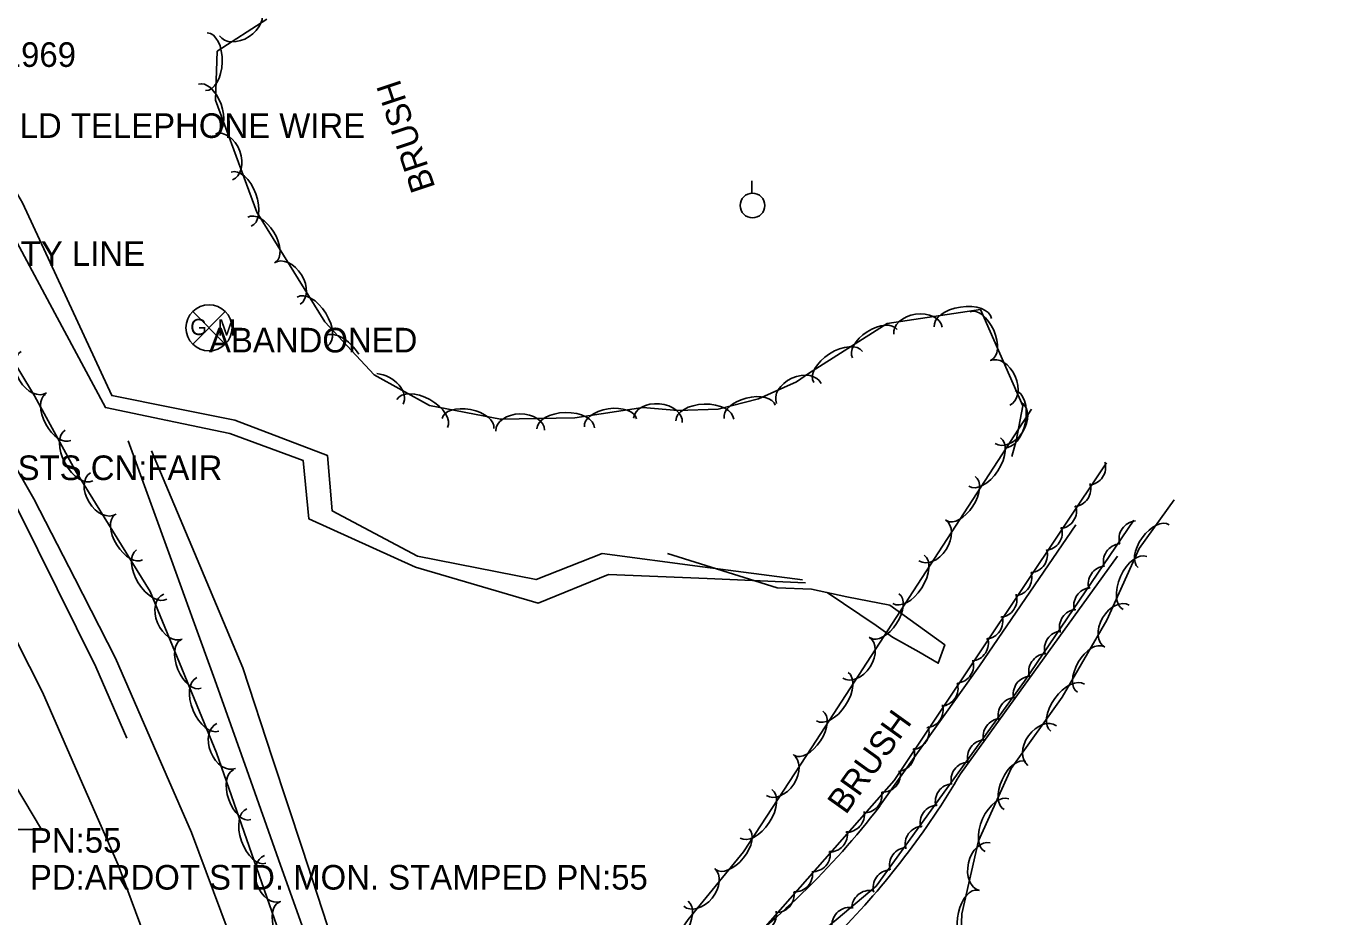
# Model space of a CAD drawing. Extents: x 954793 to 988390, y 1867850 to 1924428.
# Drawn here: x 957798.7 to 958065.9, y 1919758.7 to 1919939.6 of the extents above; entities that cross this region are included whole.
import ezdxf

# ---------------------------------------------------------------- set-up
doc = ezdxf.new("R2010")
doc.units = 0
for name, color, linetype in [('S_DITCHLINE', 7, 'Continuous'), ('S_DRIVEWAY', 7, 'Continuous'), ('S_EDGE_PAVEMENT', 7, 'Continuous'), ('S_ELECTRIC_UTILITIES_ANNOT', 7, 'Continuous'), ('S_FENCE_ANNOT', 7, 'Continuous'), ('S_GAS_UTILITIES', 7, 'Continuous'), ('S_GAS_UTILITIES_ANNOT', 7, 'Continuous'), ('S_PAVEMENT_CROWN', 7, 'Continuous'), ('S_PRIMARY_CTL', 7, 'Continuous'), ('S_PRIMARY_CTL_ANNOT', 7, 'Continuous'), ('S_SHOULDER', 7, 'Continuous'), ('S_STREAM', 7, 'Continuous'), ('S_SURVEY_TEXT_ANNOT', 7, 'Continuous'), ('S_TREE', 7, 'Continuous'), ('S_TREE_ANNOT', 7, 'Continuous'), ('S_UTILITY_POLE', 7, 'Continuous'), ('S_UTILITY_POLE_ANNOT', 7, 'Continuous')]:
    doc.layers.add(name, color=color, linetype=linetype)

msp = doc.modelspace()

# ---------------------------------------------------------------- linework, layer by layer
at = {"layer": 'S_DITCHLINE'}
for points in [[(957956.51, 1919827.11), (957936.13, 1919829.8), (957915.75, 1919832.49), (957902.35, 1919827.19), (957878.24, 1919831.93), (957860.9, 1919841.14), (957859.92, 1919852.42), (957841.11, 1919859.58), (957828.61, 1919862.08), (957816.11, 1919864.58), (957807.03, 1919884.17), (957797.94, 1919903.76), (957788.42, 1919920.04), (957780.73, 1919931.84), (957773.04, 1919943.63), (957766.15, 1919951.8)], [(957957.11, 1919826.52), (957937.09, 1919827.38), (957917.07, 1919828.25), (957902.79, 1919822.39), (957890.3, 1919826.06), (957877.82, 1919829.74), (957856.15, 1919839.52), (957854.98, 1919851.39), (957840.08, 1919856.89), (957827.44, 1919859.52), (957814.81, 1919862.14), (957804.5, 1919881.35), (957794.2, 1919900.56), (957784.9, 1919918.38), (957777.39, 1919928.87), (957769.88, 1919939.36), (957762.38, 1919948.49)], [(957862.95, 1919733.81), (957856.48, 1919752.05), (957850.01, 1919770.3), (957843.54, 1919788.55), (957837.07, 1919806.79), (957832.65, 1919818.95), (957828.24, 1919831.1), (957823.82, 1919843.25), (957819.41, 1919855.4)], [(957866.98, 1919735.47), (957860.91, 1919753.92), (957854.85, 1919772.38), (957848.78, 1919790.83), (957842.72, 1919809.28), (957833.46, 1919831.3), (957824.2, 1919853.33)]]:
    msp.add_lwpolyline(points, dxfattribs=at)
at = {"layer": 'S_DRIVEWAY'}
for points in [[(958012.04, 1919838.32), (957992.45, 1919809.64), (957972.16, 1919781.11)], [(957988.58, 1919787.7), (958020.5, 1919831.92)]]:
    msp.add_lwpolyline(points, dxfattribs=at)
for centre, major_axis, ratio, start_param, end_param in [((957847.6, 1919870.01), (98.08, 133.23), 0.986603, 4.570862, 4.817141), ((957847.02, 1919876.45), (118.12, 105.21), 0.994367, 4.602504, 4.903424)]:
    msp.add_ellipse(centre, major_axis=major_axis, ratio=ratio, start_param=start_param, end_param=end_param, dxfattribs=at)
at = {"layer": 'S_EDGE_PAVEMENT'}
msp.add_lwpolyline([(957819.18, 1919794.94), (957812.89, 1919809.42), (957805.01, 1919825.3), (957797.13, 1919841.18), (957789.8, 1919854.1), (957782.48, 1919867.02), (957770.63, 1919887.11), (957758.79, 1919907.2), (957750.06, 1919921.38), (957741.33, 1919935.56)], dxfattribs=at)
at = {"layer": 'S_GAS_UTILITIES'}
for p, q in [((957832.55, 1919875.04), (957839.17, 1919881.66)), ((957832.55, 1919881.66), (957839.17, 1919875.04))]:
    msp.add_line(p, q, dxfattribs=at)
msp.add_circle((957835.86, 1919878.35), 4.68, dxfattribs=at)
at = {"layer": 'S_PAVEMENT_CROWN'}
msp.add_lwpolyline([(957897.3, 1919481.39), (957892.53, 1919502.27), (957888.56, 1919519.95), (957884.58, 1919537.64), (957879.94, 1919557.73), (957875.3, 1919577.83), (957870.02, 1919598.28), (957864.75, 1919618.74), (957859.57, 1919638.29), (957854.38, 1919657.85), (957849.03, 1919675.5), (957843.68, 1919693.16), (957837.63, 1919712.21), (957831.57, 1919731.27), (957824.47, 1919750.25), (957817.37, 1919769.23), (957809.69, 1919786.76), (957802.01, 1919804.29), (957794.03, 1919820.06)], dxfattribs=at)
at = {"layer": 'S_PRIMARY_CTL'}
for p in [(957791.97, 1919792.88), (957781.94, 1919776.37)]:
    msp.add_line(p, (957801.79, 1919776.37), dxfattribs=at)
at = {"layer": 'S_SHOULDER'}
msp.add_lwpolyline([(957911.64, 1919489.7), (957908.35, 1919504.63), (957904.15, 1919522.73), (957899.95, 1919540.82), (957895.29, 1919560.73), (957890.64, 1919580.65), (957885.31, 1919601.42), (957879.98, 1919622.19), (957874.63, 1919642.42), (957869.29, 1919662.66), (957864.21, 1919680.34), (957859.14, 1919698.03), (957860.08, 1919705.83), (957854.76, 1919721.9), (957850.43, 1919726.46), (957847.22, 1919735.88), (957839.77, 1919755.82), (957832.32, 1919775.77), (957824.59, 1919793.48), (957816.87, 1919811.2), (957808.57, 1919827.4), (957800.26, 1919843.6), (957792.96, 1919856.29)], dxfattribs=at)
at = {"layer": 'S_STREAM'}
msp.add_lwpolyline([(957929.05, 1919832.47), (957951.36, 1919825.54), (957958.3, 1919825.23), (957965.46, 1919823.7), (957974.2, 1919821.97), (957985.42, 1919813.9), (957984.08, 1919810.17), (957980.15, 1919812.48), (957974.78, 1919815.47), (957971.46, 1919817.83), (957961.47, 1919824.57)], dxfattribs=at)
at = {"layer": 'S_TREE'}
for points in [[(957847.64, 1919941.07), (957837.51, 1919934.57), (957837.2, 1919924.61), (957845.59, 1919901.89), (957859.37, 1919879.6), (957869.43, 1919868.83), (957880.66, 1919862.55), (957895.08, 1919859.78), (957910.2, 1919860.06), (957924.06, 1919862.19), (957931.13, 1919861.57), (957939.33, 1919861.81), (957947.55, 1919863.92), (957955.23, 1919867.39), (957957.68, 1919869.04), (957973.7, 1919879.24), (957992.64, 1919882.07), (958001.26, 1919862.48), (957999.93, 1919855.38), (957999.04, 1919852.22)], [(958003.02, 1919861.85), (957958.43, 1919793.19), (957944.51, 1919771.84), (957933.22, 1919758.11), (957923.01, 1919743.32), (957908.36, 1919728.95), (957898.99, 1919720.94), (957889.22, 1919716.24), (957879.24, 1919714.67), (957869.51, 1919717.93), (957859.98, 1919728.72), (957850.65, 1919753.88), (957837.37, 1919791.96), (957823.88, 1919824.74), (957808.72, 1919849.29), (957800.39, 1919864.56), (957791.81, 1919878.66)], [(958018.23, 1919850.88), (957975.13, 1919786.34), (957945.43, 1919752.65), (957937.35, 1919747.95), (957918.58, 1919741.52)], [(958065.86, 1919732.44), (958050.64, 1919724.39), (958026.57, 1919721.16), (957998.65, 1919724.65), (957991.96, 1919729.39), (957988.2, 1919741.08), (957988.89, 1919759.24), (957992.28, 1919774.11), (957998.92, 1919788.82), (958009.28, 1919803.26), (958018.35, 1919818.91), (958024.89, 1919833.5), (958031.98, 1919843.37)], [(957906.89, 1919725.41), (957936.24, 1919736.2), (957948.96, 1919746.26), (957963.3, 1919758.05), (957971.46, 1919764.9), (958001.61, 1919806.55), (958023.82, 1919839.28)]]:
    msp.add_lwpolyline(points, dxfattribs=at)
for centre, start, end in [((958014.45, 1919850.01), 275.4679, 17.0648), ((958011.42, 1919845.61), 275.4679, 17.0648), ((958008.55, 1919841.18), 275.4679, 17.0648), ((958005.63, 1919836.75), 275.4679, 17.0648), ((958024.45, 1919835.47), 95.0405, 196.6374), ((958021.26, 1919830.82), 95.0405, 196.6374), ((958002.61, 1919832.22), 275.4679, 17.0648), ((958018.2, 1919826.32), 95.0405, 196.6374), ((957999.45, 1919827.54), 275.4679, 17.0648), ((957996.42, 1919823.15), 275.4679, 17.0648), ((958015.25, 1919821.91), 95.0405, 196.6374), ((958012.34, 1919817.5), 95.0405, 196.6374), ((957993.55, 1919818.71), 275.4679, 17.0648), ((958009.29, 1919813.12), 95.0405, 196.6374), ((957990.63, 1919814.28), 275.4679, 17.0648), ((957987.61, 1919809.76), 275.4679, 17.0648), ((958006.09, 1919808.47), 95.0405, 196.6374), ((958002.95, 1919803.92), 93.2965, 194.8934), ((957984.45, 1919805.08), 275.4679, 17.0648), ((957999.87, 1919799.61), 93.2965, 194.8934), ((957981.42, 1919800.69), 275.4679, 17.0648), ((957978.55, 1919796.25), 275.4679, 17.0648), ((957996.83, 1919795.29), 93.2965, 194.8934), ((957993.64, 1919791.01), 93.2965, 194.8934), ((957975.63, 1919791.82), 275.4679, 17.0648), ((957990.3, 1919786.45), 93.2965, 194.8934), ((957972.76, 1919787.63), 267.8049, 9.4018), ((957969, 1919783.41), 267.8049, 9.4018), ((957987.11, 1919782.05), 93.2965, 194.8934), ((957984.03, 1919777.73), 93.2965, 194.8934), ((957965.42, 1919779.46), 267.8049, 9.4018), ((957961.98, 1919775.45), 267.8049, 9.4018), ((957980.99, 1919773.41), 93.2965, 194.8934), ((957958.5, 1919771.44), 267.8049, 9.4018), ((957977.8, 1919769.13), 93.2965, 194.8934), ((957954.9, 1919767.36), 267.8049, 9.4018), ((957974.47, 1919764.57), 93.2965, 194.8934), ((957951.14, 1919763.15), 267.8049, 9.4018), ((957970.13, 1919760.36), 79.2281, 180.8251), ((957947.56, 1919759.2), 267.8049, 9.4018), ((957966.09, 1919756.92), 79.2281, 180.8251)]:
    msp.add_arc(centre, 3.64, start, end, dxfattribs=at)
for centre, major_axis, ratio, start_param, end_param in [((957842.16, 1919940.39), (4.17, 2.68), 0.685311, 3.141593, 6.283185), ((957835.32, 1919932.44), (0.18, 5.87), 0.55008, 3.141593, 6.283185), ((957835.59, 1919922.84), (-1.85, 5.02), 0.540699, 3.141593, 6.283185), ((957838.92, 1919913.09), (-1.72, 4.65), 0.685311, 3.141593, 6.283185), ((957842.37, 1919904.49), (-2.03, 5.5), 0.55008, 3.141593, 6.283185), ((957846.58, 1919896.26), (-2.81, 4.55), 0.540699, 3.141593, 6.283185), ((957851.77, 1919887.35), (-2.61, 4.22), 0.685311, 3.141593, 6.283185), ((957856.86, 1919879.61), (-3.09, 4.99), 0.55008, 3.141593, 6.283185), ((957989.07, 1919879.39), (-5.8, -0.87), 0.55008, 3.141593, 6.283185), ((957979.95, 1919877.76), (-4.9, -0.73), 0.685311, 3.141593, 6.283185), ((957992.69, 1919876.69), (-2.15, 4.89), 0.540699, 3.141593, 6.283185), ((957862.96, 1919872.64), (-3.65, 3.91), 0.540699, 4.319075, 6.283185), ((957971.18, 1919875.12), (-4.51, -2.87), 0.540699, 3.141593, 6.283185), ((957963.7, 1919870.36), (-4.95, -3.15), 0.55008, 3.141593, 6.283185), ((957800.28, 1919869.34), (2.58, -4.23), 0.685311, 3.141593, 6.283185), ((957996.6, 1919867.15), (-2, 4.54), 0.685311, 3.141593, 6.283185), ((957870.98, 1919865.24), (-4.32, 2.42), 0.685311, 3.141593, 5.296844), ((957955.74, 1919865), (-4.52, -2.04), 0.685311, 3.141593, 6.283185), ((957805.21, 1919860.17), (2.56, -4.69), 0.540699, 3.141593, 6.283185), ((957879.18, 1919860.94), (-5.12, 2.87), 0.55008, 3.141593, 6.283185), ((957945.76, 1919861.27), (-5.18, -1.33), 0.540699, 3.141593, 6.283185), ((957998.61, 1919859.82), (1.08, 5.77), 0.55008, 3.141593, 6.283185), ((957888.47, 1919858.89), (-5.25, 1.01), 0.540699, 3.141593, 6.283185), ((957908.36, 1919857.9), (-5.87, -0.11), 0.55008, 3.141593, 6.283185), ((957917.43, 1919859.03), (-5.28, -0.81), 0.540699, 3.141593, 6.283185), ((957927.1, 1919859.53), (-4.94, 0.44), 0.685311, 3.141593, 6.283185), ((957936.62, 1919859.61), (-5.87, -0.17), 0.55008, 3.141593, 6.283185), ((957998.32, 1919858.99), (2.7, 4.16), 0.685311, 3.141593, 6.283185), ((957899.11, 1919857.47), (-4.95, -0.09), 0.685311, 3.141593, 6.283185), ((957809.45, 1919852.38), (2.81, -5.15), 0.55008, 3.141593, 6.283185), ((957993.5, 1919851.08), (3.2, 4.92), 0.55008, 3.141593, 6.283185), ((957814.37, 1919844.67), (2.6, -4.22), 0.685311, 3.141593, 6.283185), ((957988.67, 1919843.65), (2.91, 4.48), 0.540699, 3.141593, 6.283185), ((957819.56, 1919835.77), (2.81, -4.55), 0.540699, 3.141593, 6.283185), ((957982.84, 1919835.15), (2.7, 4.16), 0.685311, 3.141593, 6.283185), ((958027.85, 1919833.99), (-3.12, -4.34), 0.540699, 3.141593, 6.283185), ((957824.22, 1919828.22), (3.08, -4.99), 0.55008, 3.141593, 6.283185), ((957978.01, 1919827.24), (3.2, 4.92), 0.55008, 3.141593, 6.283185), ((958024.07, 1919826.49), (-2.4, -5.36), 0.55008, 3.141593, 6.283185), ((957828.54, 1919819.66), (1.89, -4.58), 0.685311, 3.141593, 6.283185), ((957973.18, 1919819.8), (2.91, 4.48), 0.540699, 3.141593, 6.283185), ((958020.41, 1919817.71), (-2.48, -4.29), 0.685311, 3.141593, 6.283185), ((957832.22, 1919810.03), (2.04, -4.94), 0.540699, 3.141593, 6.283185), ((957967.35, 1919811.3), (2.7, 4.16), 0.685311, 3.141593, 6.283185), ((958015.02, 1919808.92), (-2.68, -4.63), 0.540699, 3.141593, 6.283185), ((957962.53, 1919803.4), (3.2, 4.92), 0.55008, 3.141593, 6.283185), ((957835.6, 1919801.83), (2.23, -5.43), 0.55008, 3.141593, 6.283185), ((958010.37, 1919801.14), (-3.42, -4.77), 0.55008, 3.141593, 6.283185), ((957957.7, 1919795.96), (2.91, 4.48), 0.540699, 3.141593, 6.283185), ((957839.37, 1919793.37), (1.89, -4.58), 0.685311, 3.141593, 6.283185), ((958005.18, 1919793.46), (-2.89, -4.03), 0.685311, 3.141593, 6.283185), ((957951.86, 1919787.47), (2.71, 4.15), 0.685311, 3.141593, 6.283185), ((957999.67, 1919785.32), (-2.2, -4.87), 0.540699, 3.141593, 6.283185), ((957842.59, 1919783.44), (1.76, -5.05), 0.540699, 3.141593, 6.283185), ((957947.02, 1919779.57), (3.21, 4.92), 0.55008, 3.141593, 6.283185), ((957996.02, 1919777.24), (-2.41, -5.35), 0.55008, 3.141593, 6.283185), ((957845.51, 1919775.07), (1.93, -5.54), 0.55008, 3.141593, 6.283185), ((957942.22, 1919772.4), (3.39, 4.13), 0.540699, 3.141593, 6.283185), ((957993.52, 1919768.84), (-1.1, -4.83), 0.685311, 3.141593, 6.283185), ((957848.8, 1919766.41), (1.63, -4.68), 0.685311, 3.141593, 6.283185), ((957935.48, 1919764.61), (3.15, 3.83), 0.685311, 3.141593, 6.283185), ((957990.97, 1919758.85), (-1.19, -5.21), 0.540699, 3.141593, 6.283185), ((957851.95, 1919756.6), (1.76, -5.05), 0.540699, 3.141593, 6.283185), ((957929.88, 1919757), (3.33, 4.83), 0.55008, 3.141593, 6.283185)]:
    msp.add_ellipse(centre, major_axis=major_axis, ratio=ratio, start_param=start_param, end_param=end_param, dxfattribs=at)
at = {"layer": 'S_UTILITY_POLE'}
msp.add_line((957946.17, 1919905.73), (957946.17, 1919908.21), dxfattribs=at)
msp.add_circle((957946.32, 1919903.21), 2.5, dxfattribs=at)

# ---------------------------------------------------------------- texts
at = {"layer": 'S_ELECTRIC_UTILITIES_ANNOT'}
msp.add_text('LOWEST UTILITY LINE', height=5, dxfattribs=at).set_placement((957751.16, 1919890.94))
at = {"layer": 'S_FENCE_ANNOT'}
msp.add_text('TY:5BARB WD/MET POSTS CN:FAIR', height=5, dxfattribs=at).set_placement((957724.15, 1919847.41))
at = {"layer": 'S_GAS_UTILITIES'}
for s, p in [('G', (957832.04, 1919876.88)), ('M', (957837.6, 1919876.78))]:
    msp.add_text(s, height=3.3, rotation=360, dxfattribs=at).set_placement(p)
at = {"layer": 'S_GAS_UTILITIES_ANNOT'}
msp.add_text('ABANDONED', height=5, dxfattribs=at).set_placement((957835.86, 1919873.35))
at = {"layer": 'S_PRIMARY_CTL_ANNOT'}
for s, p in [('PN:55', (957799.47, 1919771.68)), ('PD:ARDOT STD. MON. STAMPED PN:55', (957799.47, 1919764.18))]:
    msp.add_text(s, height=5, dxfattribs=at).set_placement(p)
at = {"layer": 'S_SURVEY_TEXT_ANNOT'}
msp.add_text('1 SPAN CONC BIG HILL 1969', height=5, dxfattribs=at).set_placement((957717.41, 1919931.38))
at = {"layer": 'S_TREE_ANNOT'}
for rotation, p in [(108.3341, (957881.89, 1919906.88)), (54.3788, (957965.27, 1919779.24))]:
    msp.add_text('BRUSH', height=5, rotation=rotation, dxfattribs=at).set_placement(p)
at = {"layer": 'S_UTILITY_POLE_ANNOT'}
msp.add_text('OLD TELEPHONE WIRE', height=5, dxfattribs=at).set_placement((957792.18, 1919916.95))

doc.saveas('drawing.dxf')
